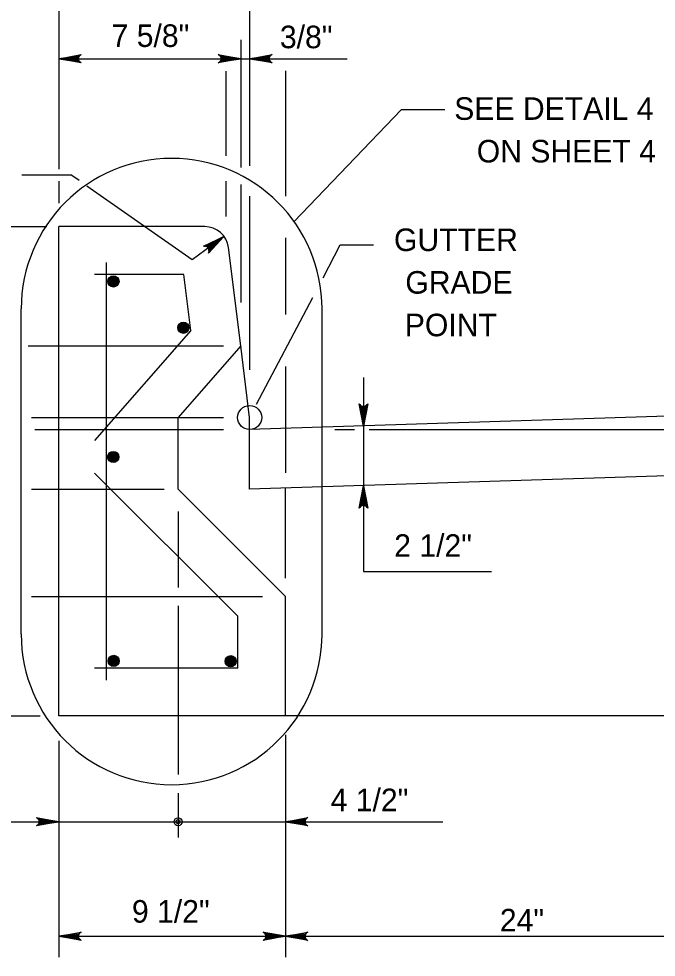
# Model space of a CAD drawing. Extents: x 2087776 to 2104538, y 970919 to 982612.
# Drawn here: x 2097362.2 to 2097640.6, y 981296.2 to 981705.9 of the extents above; entities that cross this region are included whole.
import ezdxf

# ---------------------------------------------------------------- set-up
doc = ezdxf.new("R2010")
doc.units = 0
doc.layers.add('1', color=7, linetype='Continuous')

msp = doc.modelspace()

# ---------------------------------------------------------------- linework, layer by layer
at = {"layer": '1'}
for p, q in [((2097379.73, 981796.63), (2097379.73, 981640.14)), ((2097463.07, 981796.63), (2097463.07, 981641.6)), ((2097459.16, 981696.63), (2097459.16, 981640.86)), ((2097379.73, 981688.43), (2097505.66, 981688.43)), ((2097452.65, 981682.99), (2097452.65, 981646.01)), ((2097478.69, 981683.14), (2097478.69, 981628.36)), ((2097482.53, 981617.3), (2097529.17, 981666.17)), ((2097548.35, 981666.17), (2097529.17, 981666.17)), ((2097363.63, 981637.73), (2097384.98, 981637.73)), ((2097388.56, 981635.22), (2097384.98, 981637.73)), ((2097379.73, 981634.91), (2097379.73, 981625.41)), ((2097437.96, 981600.67), (2097392.02, 981632.8)), ((2097452.65, 981634.97), (2097452.65, 981619.54)), ((2097459.16, 981633.5), (2097459.16, 981581.93)), ((2097463.07, 981628.35), (2097463.07, 981552.64)), ((2097196.21, 981615.12), (2097374.45, 981615.12)), ((2097379.73, 981401.57), (2097379.73, 981615.12)), ((2097443.46, 981615.12), (2097379.73, 981615.12)), ((2097451.85, 981610.87), (2097437.96, 981600.67)), ((2097478.69, 981610.19), (2097478.69, 981576.8)), ((2097459.16, 981563.03), (2097453.79, 981606)), ((2097495.16, 981592.84), (2097502.65, 981607.11)), ((2097502.65, 981607.11), (2097517.15, 981607.11)), ((2097400.57, 981417.19), (2097400.57, 981599.49)), ((2097434.26, 981594.28), (2097395.35, 981594.28)), ((2097437.33, 981569.72), (2097434.26, 981594.28)), ((2097466.12, 981537.59), (2097490.61, 981584.19)), ((2097363.3, 981437.19), (2097363.3, 981579.23)), ((2097494.69, 981437.19), (2097494.69, 981579.23)), ((2097437.33, 981569.72), (2097395.35, 981521.76)), ((2097366.31, 981563.03), (2097451.63, 981563.03)), ((2097459.16, 981563.03), (2097431.82, 981531.78)), ((2097463.07, 981531.78), (2097459.16, 981563.03)), ((2097478.69, 981554.08), (2097478.69, 981507.63)), ((2097512.79, 981549.26), (2097512.79, 981464.63)), ((2097791.18, 981536.98), (2097463.07, 981526.57)), ((2097367.78, 981531.78), (2097451.63, 981531.78)), ((2097431.82, 981500.53), (2097431.82, 981531.78)), ((2097463.07, 981531.78), (2097463.07, 981531.78)), ((2097463.07, 981500.53), (2097463.07, 981531.78)), ((2097369.25, 981526.57), (2097451.63, 981526.57)), ((2097463.07, 981500.52), (2097463.07, 981526.57)), ((2097500.23, 981526.57), (2097508.8, 981526.57)), ((2097515.23, 981526.57), (2097682.37, 981526.57)), ((2097743.04, 981509.4), (2097463.07, 981500.52)), ((2097457.85, 981445.03), (2097395.35, 981507.53)), ((2097367.78, 981500.53), (2097425.79, 981500.53)), ((2097478.69, 981453.66), (2097431.82, 981500.53)), ((2097478.69, 981461.72), (2097478.69, 981501.01)), ((2097431.82, 981490.75), (2097431.82, 981457.66)), ((2097512.79, 981464.63), (2097568.66, 981464.63)), ((2097367.78, 981453.66), (2097468.62, 981453.66)), ((2097478.69, 981401.57), (2097478.69, 981453.66)), ((2097431.82, 981449.55), (2097431.82, 981375.92)), ((2097457.85, 981422.41), (2097457.85, 981445.03)), ((2097457.85, 981422.41), (2097395.35, 981422.41)), ((2097196.21, 981401.57), (2097371.61, 981401.57)), ((2097791.18, 981401.57), (2097379.73, 981401.57)), ((2097379.73, 981390.72), (2097379.73, 981296.19)), ((2097478.69, 981393.31), (2097478.69, 981296.19)), ((2097431.82, 981367.82), (2097431.82, 981348.41)), ((2097323.34, 981355.35), (2097547.45, 981355.35)), ((2097379.73, 981305.35), (2097791.18, 981305.35))]:
    msp.add_line(p, q, dxfattribs=at)
for points in [[(2097379.73, 981688.43), (2097389.51, 981690.26), (2097389.14, 981690), (2097388.76, 981689.74), (2097388.56, 981689.41), (2097388.37, 981689.08), (2097388.31, 981688.76), (2097388.26, 981688.43), (2097388.31, 981688.1), (2097388.37, 981687.77), (2097388.56, 981687.44), (2097388.76, 981687.11), (2097389.14, 981686.85), (2097389.51, 981686.59), (2097379.73, 981688.43), (2097389.14, 981686.85), (2097388.76, 981687.11), (2097379.73, 981688.43), (2097388.56, 981687.44), (2097388.37, 981687.77), (2097379.73, 981688.43), (2097388.31, 981688.1), (2097388.26, 981688.43), (2097379.73, 981688.43), (2097388.31, 981688.76), (2097388.37, 981689.08), (2097379.73, 981688.43), (2097388.56, 981689.41), (2097388.76, 981689.74), (2097379.73, 981688.43), (2097389.14, 981690)], [(2097459.16, 981688.43), (2097449.38, 981686.59), (2097449.75, 981686.85), (2097450.13, 981687.11), (2097450.32, 981687.44), (2097450.52, 981687.77), (2097450.57, 981688.1), (2097450.63, 981688.43), (2097450.57, 981688.76), (2097450.52, 981689.08), (2097450.32, 981689.41), (2097450.13, 981689.74), (2097449.75, 981690), (2097449.38, 981690.26), (2097459.16, 981688.43), (2097449.75, 981690), (2097450.13, 981689.74), (2097459.16, 981688.43), (2097450.32, 981689.41), (2097450.52, 981689.08), (2097459.16, 981688.43), (2097450.57, 981688.76), (2097450.63, 981688.43), (2097459.16, 981688.43), (2097450.57, 981688.1), (2097450.52, 981687.77), (2097459.16, 981688.43), (2097450.32, 981687.44), (2097450.13, 981687.11), (2097459.16, 981688.43), (2097449.75, 981686.85)], [(2097463.07, 981688.43), (2097472.85, 981690.26), (2097472.47, 981690), (2097472.1, 981689.74), (2097471.9, 981689.41), (2097471.71, 981689.08), (2097471.65, 981688.76), (2097471.6, 981688.43), (2097471.65, 981688.1), (2097471.71, 981687.77), (2097471.9, 981687.44), (2097472.1, 981687.11), (2097472.47, 981686.85), (2097472.85, 981686.59), (2097463.07, 981688.43), (2097472.47, 981686.85), (2097472.1, 981687.11), (2097463.07, 981688.43), (2097471.9, 981687.44), (2097471.71, 981687.77), (2097463.07, 981688.43), (2097471.65, 981688.1), (2097471.6, 981688.43), (2097463.07, 981688.43), (2097471.65, 981688.76), (2097471.71, 981689.08), (2097463.07, 981688.43), (2097471.9, 981689.41), (2097472.1, 981689.74), (2097463.07, 981688.43), (2097472.47, 981690)], [(2097451.85, 981610.87), (2097445.05, 981603.6), (2097445.2, 981604.03), (2097445.35, 981604.47), (2097445.31, 981604.85), (2097445.28, 981605.23), (2097445.13, 981605.52), (2097444.98, 981605.82), (2097444.74, 981606.05), (2097444.5, 981606.28), (2097444.15, 981606.43), (2097443.8, 981606.58), (2097443.34, 981606.57), (2097442.88, 981606.56), (2097451.85, 981610.87), (2097443.34, 981606.57), (2097443.8, 981606.58), (2097451.85, 981610.87), (2097444.15, 981606.43), (2097444.5, 981606.28), (2097451.85, 981610.87), (2097444.74, 981606.05), (2097444.98, 981605.82), (2097451.85, 981610.87), (2097445.13, 981605.52), (2097445.28, 981605.23), (2097451.85, 981610.87), (2097445.31, 981604.85), (2097445.35, 981604.47), (2097451.85, 981610.87), (2097445.2, 981604.03)], [(2097512.79, 981528.01), (2097510.95, 981537.8), (2097511.21, 981537.42), (2097511.48, 981537.04), (2097511.8, 981536.85), (2097512.13, 981536.65), (2097512.46, 981536.6), (2097512.79, 981536.54), (2097513.12, 981536.6), (2097513.44, 981536.65), (2097513.77, 981536.85), (2097514.1, 981537.04), (2097514.36, 981537.42), (2097514.62, 981537.8), (2097512.79, 981528.01), (2097514.36, 981537.42), (2097514.1, 981537.04), (2097512.79, 981528.01), (2097513.77, 981536.85), (2097513.44, 981536.65), (2097512.79, 981528.01), (2097513.12, 981536.6), (2097512.79, 981536.54), (2097512.79, 981528.01), (2097512.46, 981536.6), (2097512.13, 981536.65), (2097512.79, 981528.01), (2097511.8, 981536.85), (2097511.48, 981537.04), (2097512.79, 981528.01), (2097511.21, 981537.42)], [(2097512.79, 981501.97), (2097514.62, 981492.19), (2097514.36, 981492.56), (2097514.1, 981492.94), (2097513.77, 981493.14), (2097513.44, 981493.33), (2097513.12, 981493.39), (2097512.79, 981493.44), (2097512.46, 981493.39), (2097512.13, 981493.33), (2097511.8, 981493.14), (2097511.48, 981492.94), (2097511.21, 981492.56), (2097510.95, 981492.19), (2097512.79, 981501.97), (2097511.21, 981492.56), (2097511.48, 981492.94), (2097512.79, 981501.97), (2097511.8, 981493.14), (2097512.13, 981493.33), (2097512.79, 981501.97), (2097512.46, 981493.39), (2097512.79, 981493.44), (2097512.79, 981501.97), (2097513.12, 981493.39), (2097513.44, 981493.33), (2097512.79, 981501.97), (2097513.77, 981493.14), (2097514.1, 981492.94), (2097512.79, 981501.97), (2097514.36, 981492.56)], [(2097379.73, 981355.35), (2097369.94, 981353.51), (2097370.32, 981353.77), (2097370.7, 981354.03), (2097370.89, 981354.36), (2097371.09, 981354.69), (2097371.14, 981355.02), (2097371.2, 981355.35), (2097371.14, 981355.67), (2097371.09, 981356), (2097370.89, 981356.33), (2097370.7, 981356.66), (2097370.32, 981356.92), (2097369.94, 981357.18), (2097379.73, 981355.35), (2097370.32, 981356.92), (2097370.7, 981356.66), (2097379.73, 981355.35), (2097370.89, 981356.33), (2097371.09, 981356), (2097379.73, 981355.35), (2097371.14, 981355.67), (2097371.2, 981355.35), (2097379.73, 981355.35), (2097371.14, 981355.02), (2097371.09, 981354.69), (2097379.73, 981355.35), (2097370.89, 981354.36), (2097370.7, 981354.03), (2097379.73, 981355.35), (2097370.32, 981353.77)], [(2097478.69, 981355.35), (2097488.48, 981357.18), (2097488.1, 981356.92), (2097487.72, 981356.66), (2097487.53, 981356.33), (2097487.33, 981356), (2097487.28, 981355.67), (2097487.22, 981355.35), (2097487.28, 981355.02), (2097487.33, 981354.69), (2097487.53, 981354.36), (2097487.72, 981354.03), (2097488.1, 981353.77), (2097488.48, 981353.51), (2097478.69, 981355.35), (2097488.1, 981353.77), (2097487.72, 981354.03), (2097478.69, 981355.35), (2097487.53, 981354.36), (2097487.33, 981354.69), (2097478.69, 981355.35), (2097487.28, 981355.02), (2097487.22, 981355.35), (2097478.69, 981355.35), (2097487.28, 981355.67), (2097487.33, 981356), (2097478.69, 981355.35), (2097487.53, 981356.33), (2097487.72, 981356.66), (2097478.69, 981355.35), (2097488.1, 981356.92)], [(2097379.73, 981305.35), (2097389.51, 981307.18), (2097389.14, 981306.92), (2097388.76, 981306.66), (2097388.56, 981306.33), (2097388.37, 981306), (2097388.31, 981305.67), (2097388.26, 981305.35), (2097388.31, 981305.02), (2097388.37, 981304.69), (2097388.56, 981304.36), (2097388.76, 981304.03), (2097389.14, 981303.77), (2097389.51, 981303.51), (2097379.73, 981305.35), (2097389.14, 981303.77), (2097388.76, 981304.03), (2097379.73, 981305.35), (2097388.56, 981304.36), (2097388.37, 981304.69), (2097379.73, 981305.35), (2097388.31, 981305.02), (2097388.26, 981305.35), (2097379.73, 981305.35), (2097388.31, 981305.67), (2097388.37, 981306), (2097379.73, 981305.35), (2097388.56, 981306.33), (2097388.76, 981306.66), (2097379.73, 981305.35), (2097389.14, 981306.92)], [(2097478.69, 981305.35), (2097468.9, 981303.51), (2097469.28, 981303.77), (2097469.66, 981304.03), (2097469.85, 981304.36), (2097470.05, 981304.69), (2097470.1, 981305.02), (2097470.16, 981305.35), (2097470.1, 981305.67), (2097470.05, 981306), (2097469.85, 981306.33), (2097469.66, 981306.66), (2097469.28, 981306.92), (2097468.9, 981307.18), (2097478.69, 981305.35), (2097469.28, 981306.92), (2097469.66, 981306.66), (2097478.69, 981305.35), (2097469.85, 981306.33), (2097470.05, 981306), (2097478.69, 981305.35), (2097470.1, 981305.67), (2097470.16, 981305.35), (2097478.69, 981305.35), (2097470.1, 981305.02), (2097470.05, 981304.69), (2097478.69, 981305.35), (2097469.85, 981304.36), (2097469.66, 981304.03), (2097478.69, 981305.35), (2097469.28, 981303.77)], [(2097478.69, 981305.35), (2097488.48, 981307.18), (2097488.1, 981306.92), (2097487.72, 981306.66), (2097487.53, 981306.33), (2097487.33, 981306), (2097487.28, 981305.67), (2097487.22, 981305.35), (2097487.28, 981305.02), (2097487.33, 981304.69), (2097487.53, 981304.36), (2097487.72, 981304.03), (2097488.1, 981303.77), (2097488.48, 981303.51), (2097478.69, 981305.35), (2097488.1, 981303.77), (2097487.72, 981304.03), (2097478.69, 981305.35), (2097487.53, 981304.36), (2097487.33, 981304.69), (2097478.69, 981305.35), (2097487.28, 981305.02), (2097487.22, 981305.35), (2097478.69, 981305.35), (2097487.28, 981305.67), (2097487.33, 981306), (2097478.69, 981305.35), (2097487.53, 981306.33), (2097487.72, 981306.66), (2097478.69, 981305.35), (2097488.1, 981306.92)]]:
    msp.add_lwpolyline(points, dxfattribs=at)
for centre, radius in [((2097403.56, 981591.19), 2.45), ((2097403.56, 981591.19), 2.28), ((2097403.56, 981591.19), 2.11), ((2097403.56, 981591.19), 1.93), ((2097403.56, 981591.19), 1.76), ((2097403.56, 981591.19), 1.58), ((2097403.56, 981591.19), 1.41), ((2097403.56, 981591.19), 1.23), ((2097403.56, 981591.19), 1.06), ((2097403.56, 981591.19), 0.886), ((2097403.56, 981591.19), 0.711), ((2097403.56, 981591.19), 0.537), ((2097403.56, 981591.19), 0.363), ((2097403.56, 981591.19), 0.188), ((2097434.12, 981570.97), 2.45), ((2097434.12, 981570.97), 2.28), ((2097434.12, 981570.97), 2.11), ((2097434.12, 981570.97), 1.93), ((2097434.12, 981570.97), 1.76), ((2097434.12, 981570.97), 1.58), ((2097434.12, 981570.97), 1.41), ((2097434.12, 981570.97), 1.23), ((2097434.12, 981570.97), 1.06), ((2097434.12, 981570.97), 0.886), ((2097434.12, 981570.97), 0.711), ((2097434.12, 981570.97), 0.537), ((2097434.12, 981570.97), 0.363), ((2097434.12, 981570.97), 0.188), ((2097463.07, 981531.78), 5.25), ((2097403.49, 981514.57), 2.45), ((2097403.49, 981514.57), 2.28), ((2097403.49, 981514.57), 2.11), ((2097403.49, 981514.57), 1.93), ((2097403.49, 981514.57), 1.76), ((2097403.49, 981514.57), 1.58), ((2097403.49, 981514.57), 1.41), ((2097403.49, 981514.57), 1.23), ((2097403.49, 981514.57), 1.06), ((2097403.49, 981514.57), 0.886), ((2097403.49, 981514.57), 0.711), ((2097403.49, 981514.57), 0.537), ((2097403.49, 981514.57), 0.363), ((2097403.49, 981514.57), 0.188), ((2097403.69, 981425.54), 2.45), ((2097403.69, 981425.54), 2.28), ((2097403.69, 981425.54), 2.11), ((2097403.69, 981425.54), 1.93), ((2097454.78, 981425.41), 2.45), ((2097454.78, 981425.41), 2.28), ((2097454.78, 981425.41), 2.11), ((2097454.78, 981425.41), 1.93), ((2097403.69, 981425.54), 1.76), ((2097403.69, 981425.54), 1.58), ((2097403.69, 981425.54), 1.41), ((2097403.69, 981425.54), 1.23), ((2097403.69, 981425.54), 1.06), ((2097403.69, 981425.54), 0.886), ((2097403.69, 981425.54), 0.711), ((2097403.69, 981425.54), 0.537), ((2097403.69, 981425.54), 0.363), ((2097403.69, 981425.54), 0.188), ((2097454.78, 981425.41), 1.76), ((2097454.78, 981425.41), 1.58), ((2097454.78, 981425.41), 1.41), ((2097454.78, 981425.41), 1.23), ((2097454.78, 981425.41), 1.06), ((2097454.78, 981425.41), 0.886), ((2097454.78, 981425.41), 0.711), ((2097454.78, 981425.41), 0.537), ((2097454.78, 981425.41), 0.363), ((2097454.78, 981425.41), 0.188), ((2097431.82, 981355.35), 1.75), ((2097431.82, 981355.35), 0.875)]:
    msp.add_circle(centre, radius, dxfattribs=at)
for centre, radius, start, end in [((2097428.99, 981579.23), 65.69, 0, 180), ((2097443.46, 981604.71), 10.41, 7.1218, 90), ((2097428.99, 981437.19), 65.69, 180, 0)]:
    msp.add_arc(centre, radius, start, end, dxfattribs=at)

# ---------------------------------------------------------------- texts
for s, height, p in [('7 5/8"', 9.843, (2097402.77, 981693.56)), ('SEE DETAIL 4', 9.8425, (2097552.41, 981661.73)), ('ON SHEET 4', 9.843, (2097562.25, 981643.14)), ('GUTTER', 9.843, (2097526.09, 981604.46)), ('GRADE', 9.843, (2097531.05, 981585.86)), ('POINT', 9.843, (2097530.82, 981567.27)), ('4 1/2"', 9.843, (2097498.44, 981359.94)), ('24"', 9.843, (2097572.34, 981307.45))]:
    msp.add_text(s, height=height, dxfattribs=at).set_placement(p)
for s, p in [('3/8"', (2097476.27, 981693)), ('2 1/2"', (2097526.2, 981470.98)), ('9 1/2"', (2097411.66, 981311.29))]:
    msp.add_text(s, height=9.843, rotation=360, dxfattribs=at).set_placement(p)

doc.saveas('drawing.dxf')
